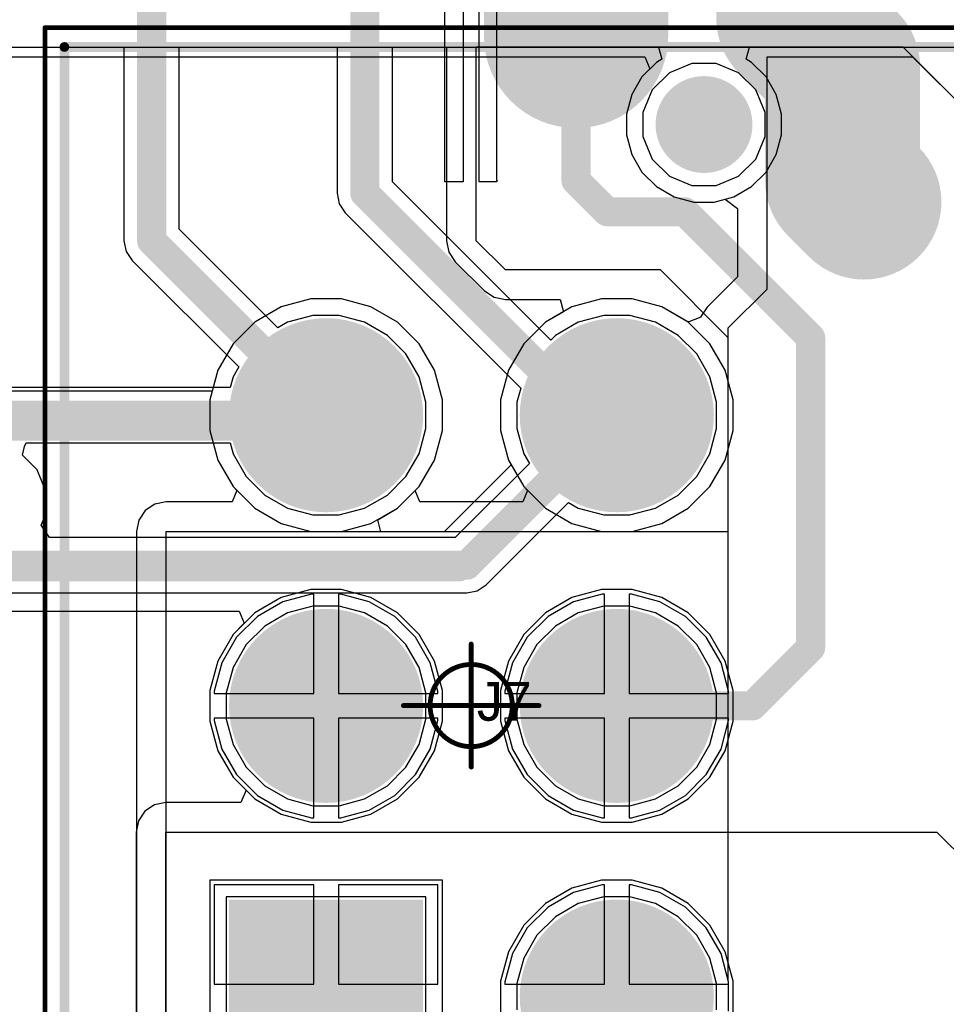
# Model space of a CAD drawing. Header units: millimetres. Extents: x -0.08 to 3.17, y -0.08 to 4.88.
# Tile 265 of 288: x 2.33 to 2.7, y 3.45 to 3.85. Entities that reach past the tile are written whole.
import ezdxf

# ---------------------------------------------------------------- set-up
doc = ezdxf.new("R2010")
doc.units = ezdxf.units.MM
doc.header["$MEASUREMENT"] = 0
for name, color, linetype in [('BottomLayer', 5, 'Continuous'), ('BottomSolder', 6, 'Continuous'), ('Mechanical13', 56, 'Continuous'), ('Mechanical15', 56, 'Continuous'), ('Mechanical2', 216, 'Continuous'), ('MidLayer1', 16, 'Continuous'), ('MidLayer2', 76, 'Continuous'), ('MultiLayer', 9, 'Continuous'), ('PadHoleLayer', 156, 'Continuous'), ('TopLayer', 1, 'Continuous'), ('TopOverlay', 2, 'Continuous'), ('TopSolder', 216, 'Continuous')]:
    doc.layers.add(name, color=color, linetype=linetype)

# ---------------------------------------------------------------- blocks, each defined once
blk = doc.blocks.new('0430450600_F_________1_485')
at = {"layer": 'BottomLayer'}
for points, const_width in [([(-0.246063, 0.0944882, 1), (-0.226378, 0.0944882, 1)], 0.019685), ([(-0.1358267, 0.0590551, 1), (-0.1003937, 0.0590551, 1)], 0.035433), ([(-0.0177165, 0.0590551, 1), (0.0177165, 0.0590551, 1)], 0.035433), ([(0.1003937, 0.0590551, 1), (0.1358267, 0.0590551, 1)], 0.035433), ([(-0.1358267, -0.0590551, 1), (-0.1003937, -0.0590551, 1)], 0.035433), ([(-0.0177165, -0.0590551, 1), (0.0177165, -0.0590551, 1)], 0.035433)]:
    blk.add_lwpolyline(points, format="xyb", close=True, dxfattribs=dict(at, const_width=const_width))
blk.add_solid([(0.0826772, -0.0944881), (0.1535432, -0.0944881), (0.0826772, -0.0236221), (0.1535432, -0.0236221)], dxfattribs=at)
at = {"layer": 'BottomSolder', "const_width": 0.039433}
for points in [[(-0.1378267, 0.0590551, 1), (-0.0983937, 0.0590551, 1)], [(-0.0197165, 0.0590551, 1), (0.0197165, 0.0590551, 1)], [(0.0983937, 0.0590551, 1), (0.1378267, 0.0590551, 1)], [(-0.1378267, -0.0590551, 1), (-0.0983937, -0.0590551, 1)], [(-0.0197165, -0.0590551, 1), (0.0197165, -0.0590551, 1)]]:
    blk.add_lwpolyline(points, format="xyb", close=True, dxfattribs=at)
at = {"layer": 'BottomSolder'}
blk.add_solid([(0.0786772, -0.0984881), (0.1575432, -0.0984881), (0.0786772, -0.0196221), (0.1575432, -0.0196221)], dxfattribs=at)
at = {"layer": 'Mechanical13', "const_width": 0.003937}
for points in [[(-0.2677165, -0.1653543), (-0.2677165, 0.1968504)], [(0.2637795, -0.1653543), (-0.2677165, -0.1653543)]]:
    blk.add_lwpolyline(points, dxfattribs=at)
at = {"layer": 'Mechanical13', "const_width": 0.0019685}
blk.add_lwpolyline([(-0.2687007, -0.1653543, 1), (-0.2667323, -0.1653543, 1)], format="xyb", close=True, dxfattribs=at)
blk.add_lwpolyline([(-0.2687007, -0.1653543, 1), (-0.2667323, -0.1653543, 1)], format="xyb", close=True, dxfattribs=at)
at = {"layer": 'Mechanical15', "const_width": 0.0019685}
for points in [[(-0.2755906, -0.1732283), (-0.2755906, 0.2047244)], [(-0.0001303, -0.0276571), (-0.0001303, 0.0274611)], [(0.0248697, -9.8e-05), (-0.0251303, -9.8e-05)], [(0.2716535, -0.1732283), (-0.2755906, -0.1732283)]]:
    blk.add_lwpolyline(points, dxfattribs=at)
at = {"layer": 'Mechanical15'}
for points, const_width in [([(-0.0006224, 0.0274611, 1), (0.0003618, 0.0274611, 1)], 0.0009842), ([(0.016573, -9.8e-05, 1), (-0.0168336, -9.8e-05, 1)], 0.0019685), ([(-0.0256224, -9.8e-05, 1), (-0.0246382, -9.8e-05, 1)], 0.0009842), ([(-0.0173257, -9.8e-05, 1), (-0.0163415, -9.8e-05, 1)], 0.0009842), ([(0.0160809, -9.8e-05, 1), (0.0170651, -9.8e-05, 1)], 0.0009842), ([(0.0243776, -9.8e-05, 1), (0.0253618, -9.8e-05, 1)], 0.0009842), ([(-0.0006224, -0.0276571, 1), (0.0003618, -0.0276571, 1)], 0.0009842), ([(-0.2760827, -0.1732283, 1), (-0.2750985, -0.1732283, 1)], 0.0009842), ([(-0.2760827, -0.1732283, 1), (-0.2750985, -0.1732283, 1)], 0.0009842)]:
    blk.add_lwpolyline(points, format="xyb", close=True, dxfattribs=dict(at, const_width=const_width))
at = {"layer": 'MidLayer1'}
for points, const_width in [([(-0.246063, 0.0944882, 1), (-0.226378, 0.0944882, 1)], 0.019685), ([(-0.1358267, 0.0590551, 1), (-0.1003937, 0.0590551, 1)], 0.035433), ([(-0.0177165, 0.0590551, 1), (0.0177165, 0.0590551, 1)], 0.035433), ([(0.1003937, 0.0590551, 1), (0.1358267, 0.0590551, 1)], 0.035433), ([(-0.1358267, -0.0590551, 1), (-0.1003937, -0.0590551, 1)], 0.035433), ([(-0.0177165, -0.0590551, 1), (0.0177165, -0.0590551, 1)], 0.035433)]:
    blk.add_lwpolyline(points, format="xyb", close=True, dxfattribs=dict(at, const_width=const_width))
blk.add_solid([(0.0826772, -0.0944881), (0.1535432, -0.0944881), (0.0826772, -0.0236221), (0.1535432, -0.0236221)], dxfattribs=at)
at = {"layer": 'MidLayer2'}
for points, const_width in [([(-0.246063, 0.0944882, 1), (-0.226378, 0.0944882, 1)], 0.019685), ([(-0.1358267, 0.0590551, 1), (-0.1003937, 0.0590551, 1)], 0.035433), ([(-0.0177165, 0.0590551, 1), (0.0177165, 0.0590551, 1)], 0.035433), ([(0.1003937, 0.0590551, 1), (0.1358267, 0.0590551, 1)], 0.035433), ([(-0.1358267, -0.0590551, 1), (-0.1003937, -0.0590551, 1)], 0.035433), ([(-0.0177165, -0.0590551, 1), (0.0177165, -0.0590551, 1)], 0.035433)]:
    blk.add_lwpolyline(points, format="xyb", close=True, dxfattribs=dict(at, const_width=const_width))
blk.add_solid([(0.0826772, -0.0944881), (0.1535432, -0.0944881), (0.0826772, -0.0236221), (0.1535432, -0.0236221)], dxfattribs=at)
at = {"layer": 'MultiLayer'}
for points, const_width in [([(-0.246063, 0.0944882, 1), (-0.226378, 0.0944882, 1)], 0.019685), ([(-0.1358267, 0.0590551, 1), (-0.1003937, 0.0590551, 1)], 0.035433), ([(-0.0177165, 0.0590551, 1), (0.0177165, 0.0590551, 1)], 0.035433), ([(0.1003937, 0.0590551, 1), (0.1358267, 0.0590551, 1)], 0.035433), ([(-0.1358267, -0.0590551, 1), (-0.1003937, -0.0590551, 1)], 0.035433), ([(-0.0177165, -0.0590551, 1), (0.0177165, -0.0590551, 1)], 0.035433)]:
    blk.add_lwpolyline(points, format="xyb", close=True, dxfattribs=dict(at, const_width=const_width))
blk.add_solid([(0.0826772, -0.0944881), (0.1535432, -0.0944881), (0.0826772, -0.0236221), (0.1535432, -0.0236221)], dxfattribs=at)
at = {"layer": 'PadHoleLayer'}
for points, const_width in [([(-0.246063, 0.0944882, 1), (-0.226378, 0.0944882, 1)], 0.019685), ([(-0.1299212, 0.0590551, 1), (-0.1062992, 0.0590551, 1)], 0.023622), ([(-0.011811, 0.0590551, 1), (0.011811, 0.0590551, 1)], 0.023622), ([(0.1062992, 0.0590551, 1), (0.1299212, 0.0590551, 1)], 0.023622), ([(-0.1299212, -0.0590551, 1), (-0.1062992, -0.0590551, 1)], 0.023622), ([(-0.011811, -0.0590551, 1), (0.011811, -0.0590551, 1)], 0.023622), ([(0.1062992, -0.0590551, 1), (0.1299212, -0.0590551, 1)], 0.023622)]:
    blk.add_lwpolyline(points, format="xyb", close=True, dxfattribs=dict(at, const_width=const_width))
at = {"layer": 'TopLayer'}
for points, const_width in [([(-0.246063, 0.0944882, 1), (-0.226378, 0.0944882, 1)], 0.019685), ([(-0.1358267, 0.0590551, 1), (-0.1003937, 0.0590551, 1)], 0.035433), ([(-0.0177165, 0.0590551, 1), (0.0177165, 0.0590551, 1)], 0.035433), ([(0.1003937, 0.0590551, 1), (0.1358267, 0.0590551, 1)], 0.035433), ([(-0.1358267, -0.0590551, 1), (-0.1003937, -0.0590551, 1)], 0.035433), ([(-0.0177165, -0.0590551, 1), (0.0177165, -0.0590551, 1)], 0.035433)]:
    blk.add_lwpolyline(points, format="xyb", close=True, dxfattribs=dict(at, const_width=const_width))
blk.add_solid([(0.0826772, -0.0944881), (0.1535432, -0.0944881), (0.0826772, -0.0236221), (0.1535432, -0.0236221)], dxfattribs=at)
at = {"layer": 'TopSolder', "const_width": 0.039433}
for points in [[(-0.1378267, 0.0590551, 1), (-0.0983937, 0.0590551, 1)], [(-0.0197165, 0.0590551, 1), (0.0197165, 0.0590551, 1)], [(0.0983937, 0.0590551, 1), (0.1378267, 0.0590551, 1)], [(-0.1378267, -0.0590551, 1), (-0.0983937, -0.0590551, 1)], [(-0.0197165, -0.0590551, 1), (0.0197165, -0.0590551, 1)]]:
    blk.add_lwpolyline(points, format="xyb", close=True, dxfattribs=at)
at = {"layer": 'TopSolder'}
blk.add_solid([(0.0786772, -0.0984881), (0.1575432, -0.0984881), (0.0786772, -0.0196221), (0.1575432, -0.0196221)], dxfattribs=at)

msp = doc.modelspace()

# ---------------------------------------------------------------- linework, layer by layer
at = {"layer": 'BottomLayer'}
for p, q in [((0.0806627, 3.8385797), (2.5878548, 3.8385797)), ((2.5878548, 3.8385797), (2.5891945, 3.8335797)), ((2.6234039, 3.8335797), (2.6247436, 3.8385797)), ((2.6247436, 3.8385797), (2.9992096, 3.8385797)), ((2.5891945, 3.8335797), (2.5869602, 3.8322897)), ((2.6256382, 3.8322897), (2.6234039, 3.8335797)), ((2.5869602, 3.8322897), (2.5810961, 3.8264256)), ((2.6315023, 3.8264256), (2.6256382, 3.8322897)), ((2.5810961, 3.8264256), (2.5769496, 3.8192436)), ((2.6356488, 3.8192436), (2.6315023, 3.8264256)), ((2.5769496, 3.8192436), (2.5748032, 3.8112331)), ((2.6377952, 3.8112331), (2.6356488, 3.8192436)), ((2.5748032, 3.8112331), (2.5748032, 3.8029401)), ((2.6377952, 3.8029401), (2.6377952, 3.8112331)), ((2.5748032, 3.8029401), (2.5769496, 3.7949296)), ((2.6356488, 3.7949296), (2.6377952, 3.8029401)), ((2.5769496, 3.7949296), (2.5810961, 3.7877476)), ((2.6315023, 3.7877476), (2.6356488, 3.7949296)), ((2.5810961, 3.7877476), (2.5869602, 3.7818835)), ((2.6256382, 3.7818835), (2.6315023, 3.7877476)), ((2.5869602, 3.7818835), (2.5941422, 3.777737)), ((2.6184562, 3.777737), (2.6256382, 3.7818835)), ((2.5941422, 3.777737), (2.6021527, 3.7755906)), ((2.6104457, 3.7755906), (2.6184562, 3.777737)), ((2.6021527, 3.7755906), (2.6104457, 3.7755906)), ((2.4345204, 3.7330007), (2.4237474, 3.7267809)), ((2.4465361, 3.7362203), (2.4345204, 3.7330007)), ((2.4589757, 3.7362203), (2.4465361, 3.7362203)), ((2.4709914, 3.7330007), (2.4589757, 3.7362203)), ((2.4817644, 3.7267809), (2.4709914, 3.7330007)), ((2.5526306, 3.7330007), (2.5418576, 3.7267809)), ((2.5646463, 3.7362203), (2.5526306, 3.7330007)), ((2.5770859, 3.7362203), (2.5646463, 3.7362203)), ((2.5891016, 3.7330007), (2.5770859, 3.7362203)), ((2.5998746, 3.7267809), (2.5891016, 3.7330007)), ((2.4237474, 3.7267809), (2.4149513, 3.7179848)), ((2.4905605, 3.7179848), (2.4817644, 3.7267809)), ((2.5418576, 3.7267809), (2.5330615, 3.7179848)), ((2.6086707, 3.7179848), (2.5998746, 3.7267809)), ((2.4149513, 3.7179848), (2.4087315, 3.7072118)), ((2.4967803, 3.7072118), (2.4905605, 3.7179848)), ((2.5330615, 3.7179848), (2.5268417, 3.7072118)), ((2.6148905, 3.7072118), (2.6086707, 3.7179848)), ((2.4087315, 3.7072118), (2.4055119, 3.6951961)), ((2.4999999, 3.6951961), (2.4967803, 3.7072118)), ((2.5268417, 3.7072118), (2.5236221, 3.6951961)), ((2.6181101, 3.6951961), (2.6148905, 3.7072118)), ((2.4055119, 3.6951961), (2.4055119, 3.6827565)), ((2.4999999, 3.6827565), (2.4999999, 3.6951961)), ((2.5236221, 3.6951961), (2.5236221, 3.6827565)), ((2.6181101, 3.6827565), (2.6181101, 3.6951961)), ((2.4055119, 3.6827565), (2.4087315, 3.6707408)), ((2.4967803, 3.6707408), (2.4999999, 3.6827565)), ((2.5236221, 3.6827565), (2.5268417, 3.6707408)), ((2.6148905, 3.6707408), (2.6181101, 3.6827565)), ((2.4087315, 3.6707408), (2.4149513, 3.6599678)), ((2.4905605, 3.6599678), (2.4967803, 3.6707408)), ((2.5268417, 3.6707408), (2.5330615, 3.6599678)), ((2.6086707, 3.6599678), (2.6148905, 3.6707408)), ((2.4149513, 3.6599678), (2.4237474, 3.6511717)), ((2.4817644, 3.6511717), (2.4905605, 3.6599678)), ((2.5330615, 3.6599678), (2.5418576, 3.6511717)), ((2.5998746, 3.6511717), (2.6086707, 3.6599678)), ((2.4237474, 3.6511717), (2.4345204, 3.6449519)), ((2.4709914, 3.6449519), (2.4817644, 3.6511717)), ((2.5418576, 3.6511717), (2.5526306, 3.6449519)), ((2.5891016, 3.6449519), (2.5998746, 3.6511717)), ((2.4345204, 3.6449519), (2.4465361, 3.6417323)), ((2.4589757, 3.6417323), (2.4709914, 3.6449519)), ((2.5526306, 3.6449519), (2.5646463, 3.6417323)), ((2.5770859, 3.6417323), (2.5891016, 3.6449519)), ((2.4465361, 3.6417323), (2.4589757, 3.6417323)), ((2.5646463, 3.6417323), (2.5770859, 3.6417323)), ((2.4465361, 3.6181101), (2.4345204, 3.6148905)), ((2.4589757, 3.6181101), (2.4465361, 3.6181101)), ((2.4709914, 3.6148905), (2.4589757, 3.6181101)), ((2.5646463, 3.6181101), (2.5526306, 3.6148905)), ((2.5770859, 3.6181101), (2.5646463, 3.6181101)), ((2.5891016, 3.6148905), (2.5770859, 3.6181101)), ((2.4345204, 3.6148905), (2.4237474, 3.6086707)), ((2.4817644, 3.6086707), (2.4709914, 3.6148905)), ((2.5526306, 3.6148905), (2.5418576, 3.6086707)), ((2.5998746, 3.6086707), (2.5891016, 3.6148905)), ((2.4237474, 3.6086707), (2.4149513, 3.5998746)), ((2.4905605, 3.5998746), (2.4817644, 3.6086707)), ((2.5418576, 3.6086707), (2.5330615, 3.5998746)), ((2.6086707, 3.5998746), (2.5998746, 3.6086707)), ((2.4149513, 3.5998746), (2.4087315, 3.5891016)), ((2.4967803, 3.5891016), (2.4905605, 3.5998746)), ((2.5330615, 3.5998746), (2.5268417, 3.5891016)), ((2.6148905, 3.5891016), (2.6086707, 3.5998746)), ((2.4087315, 3.5891016), (2.4055119, 3.5770859)), ((2.4999999, 3.5770859), (2.4967803, 3.5891016)), ((2.5268417, 3.5891016), (2.5236221, 3.5770859)), ((2.6181101, 3.5770859), (2.6148905, 3.5891016)), ((2.4055119, 3.5770859), (2.4055119, 3.5646463)), ((2.4999999, 3.5646463), (2.4999999, 3.5770859)), ((2.5236221, 3.5770859), (2.5236221, 3.5646463)), ((2.6181101, 3.5646463), (2.6181101, 3.5770859)), ((2.4055119, 3.5646463), (2.4087315, 3.5526306)), ((2.4967803, 3.5526306), (2.4999999, 3.5646463)), ((2.5236221, 3.5646463), (2.5268417, 3.5526306)), ((2.6148905, 3.5526306), (2.6181101, 3.5646463)), ((2.4087315, 3.5526306), (2.4149513, 3.5418576)), ((2.4905605, 3.5418576), (2.4967803, 3.5526306)), ((2.5268417, 3.5526306), (2.5330615, 3.5418576)), ((2.6086707, 3.5418576), (2.6148905, 3.5526306)), ((2.4149513, 3.5418576), (2.4237474, 3.5330615)), ((2.4817644, 3.5330615), (2.4905605, 3.5418576)), ((2.5330615, 3.5418576), (2.5418576, 3.5330615)), ((2.5998746, 3.5330615), (2.6086707, 3.5418576)), ((2.4237474, 3.5330615), (2.4345204, 3.5268417)), ((2.4709914, 3.5268417), (2.4817644, 3.5330615)), ((2.5418576, 3.5330615), (2.5526306, 3.5268417)), ((2.5891016, 3.5268417), (2.5998746, 3.5330615)), ((2.4345204, 3.5268417), (2.4465361, 3.5236221)), ((2.4589757, 3.5236221), (2.4709914, 3.5268417)), ((2.5526306, 3.5268417), (2.5646463, 3.5236221)), ((2.5770859, 3.5236221), (2.5891016, 3.5268417)), ((2.4465361, 3.5236221), (2.4589757, 3.5236221)), ((2.5646463, 3.5236221), (2.5770859, 3.5236221)), ((2.4999999, 3.4999999), (2.4055119, 3.4999999)), ((2.4055119, 3.4999999), (2.4055119, 3.4055119)), ((2.4999999, 3.4055119), (2.4999999, 3.4999999)), ((2.5526306, 3.4967803), (2.5418576, 3.4905605)), ((2.5646463, 3.4999999), (2.5526306, 3.4967803)), ((2.5770859, 3.4999999), (2.5646463, 3.4999999)), ((2.5891016, 3.4967803), (2.5770859, 3.4999999)), ((2.5998746, 3.4905605), (2.5891016, 3.4967803)), ((2.5418576, 3.4905605), (2.5330615, 3.4817644)), ((2.6086707, 3.4817644), (2.5998746, 3.4905605)), ((2.5330615, 3.4817644), (2.5268417, 3.4709914)), ((2.6148905, 3.4709914), (2.6086707, 3.4817644)), ((2.5268417, 3.4709914), (2.5236221, 3.4589757)), ((2.6181101, 3.4589757), (2.6148905, 3.4709914)), ((2.5236221, 3.4589757), (2.5236221, 3.4465361)), ((2.6181101, 3.4465361), (2.6181101, 3.4589757))]:
    msp.add_line(p, q, dxfattribs=at)
at = {"layer": 'MidLayer1'}
for p, q in [((0.0806627, 3.8385797), (2.5017371, 3.8385797)), ((2.5017371, 3.8385797), (2.5017371, 3.7598429)), ((2.5137795, 3.7598424), (2.5137795, 3.8385826)), ((2.5137795, 3.8385826), (2.6870077, 3.8385826)), ((2.6870077, 3.8385826), (2.9940945, 3.5314959)), ((2.6013656, 3.8318897), (2.5922494, 3.8281136)), ((2.6112328, 3.8318897), (2.6013656, 3.8318897)), ((2.620349, 3.8281136), (2.6112328, 3.8318897)), ((2.5922494, 3.8281136), (2.5852722, 3.8211364)), ((2.6273262, 3.8211364), (2.620349, 3.8281136)), ((2.5852722, 3.8211364), (2.5814961, 3.8120202)), ((2.6311023, 3.8120202), (2.6273262, 3.8211364)), ((2.5814961, 3.8120202), (2.5814961, 3.802153)), ((2.6311023, 3.802153), (2.6311023, 3.8120202)), ((2.5814961, 3.802153), (2.5852722, 3.7930368)), ((2.6273262, 3.7930368), (2.6311023, 3.802153)), ((2.5852722, 3.7930368), (2.5922494, 3.7860596)), ((2.620349, 3.7860596), (2.6273262, 3.7930368)), ((2.5922494, 3.7860596), (2.6013656, 3.7822835)), ((2.6112328, 3.7822835), (2.620349, 3.7860596)), ((2.6013656, 3.7822835), (2.6112328, 3.7822835)), ((2.5017371, 3.7598429), (2.501737, 3.7598424)), ((2.501737, 3.7598424), (2.5026538, 3.755234)), ((2.5255905, 3.7480314), (2.5137795, 3.7598424)), ((2.5026538, 3.755234), (2.5052642, 3.7513271)), ((2.5052642, 3.7513271), (2.5052645, 3.7513269)), ((2.5052645, 3.7513269), (2.5170752, 3.7395161)), ((2.5885826, 3.7480314), (2.5255905, 3.7480314)), ((2.6161417, 3.7204723), (2.5885826, 3.7480314)), ((2.5170752, 3.7395161), (2.5209821, 3.7369057)), ((2.5209821, 3.7369057), (2.5255905, 3.7359889)), ((2.4345204, 3.7330007), (2.4237474, 3.7267809)), ((2.4465361, 3.7362203), (2.4345204, 3.7330007)), ((2.4589757, 3.7362203), (2.4465361, 3.7362203)), ((2.4709914, 3.7330007), (2.4589757, 3.7362203)), ((2.4817644, 3.7267809), (2.4709914, 3.7330007)), ((2.5255905, 3.7359889), (2.525591, 3.735989)), ((2.525591, 3.735989), (2.5478064, 3.735989)), ((2.5478064, 3.735989), (2.5491462, 3.730989)), ((2.5491462, 3.730989), (2.5418576, 3.7267809)), ((2.4237474, 3.7267809), (2.4149513, 3.7179848)), ((2.4905605, 3.7179848), (2.4817644, 3.7267809)), ((2.5418576, 3.7267809), (2.5330615, 3.7179848)), ((2.4149513, 3.7179848), (2.4087315, 3.7072118)), ((2.4967803, 3.7072118), (2.4905605, 3.7179848)), ((2.5330615, 3.7179848), (2.5268417, 3.7072118)), ((2.6161417, 3.6417323), (2.6161417, 3.7204723)), ((2.4087315, 3.7072118), (2.4055119, 3.6951961)), ((2.4999999, 3.6951961), (2.4967803, 3.7072118)), ((2.5268417, 3.7072118), (2.5236221, 3.6951961)), ((2.4055119, 3.6951961), (2.4055119, 3.6827565)), ((2.4999999, 3.6827565), (2.4999999, 3.6951961)), ((2.5236221, 3.6951961), (2.5236221, 3.6827565)), ((2.4055119, 3.6827565), (2.4087315, 3.6707408)), ((2.4967803, 3.6707408), (2.4999999, 3.6827565)), ((2.5236221, 3.6827565), (2.5268417, 3.6707408)), ((2.4087315, 3.6707408), (2.4149513, 3.6599678)), ((2.4905605, 3.6599678), (2.4967803, 3.6707408)), ((2.5268417, 3.6707408), (2.5330615, 3.6599678)), ((2.416525, 3.6583941), (2.4146115, 3.6537747)), ((2.4149513, 3.6599678), (2.416525, 3.6583941)), ((2.4889868, 3.6583941), (2.4905605, 3.6599678)), ((2.4909003, 3.6537747), (2.4889868, 3.6583941)), ((2.5346352, 3.6583941), (2.5327217, 3.6537747)), ((2.5330615, 3.6599678), (2.5346352, 3.6583941)), ((2.3831868, 3.652858), (2.3792799, 3.6502476)), ((2.3877952, 3.6537747), (2.3831868, 3.652858)), ((2.4146115, 3.6537747), (2.3877952, 3.6537747)), ((2.5327217, 3.6537747), (2.4909003, 3.6537747)), ((2.3792799, 3.6502476), (2.3766695, 3.6463407)), ((2.3766695, 3.6463407), (2.3757528, 3.6417323)), ((2.3757528, 3.6417323), (2.3757528, 3.4183738)), ((2.3877952, 3.4133857), (2.3877952, 3.6417323)), ((2.3877952, 3.6417323), (2.6161417, 3.6417323)), ((2.4352194, 3.6132029), (2.4248594, 3.6072215)), ((2.4467745, 3.6162991), (2.4352194, 3.6132029)), ((2.4477561, 3.6162991), (2.4467745, 3.6162991)), ((2.4477561, 3.5758659), (2.4477561, 3.6162991)), ((2.4587373, 3.6162991), (2.4577561, 3.6162991)), ((2.4577561, 3.6162991), (2.4577561, 3.5758659)), ((2.4702924, 3.6132029), (2.4587373, 3.6162991)), ((2.4806524, 3.6072215), (2.4702924, 3.6132029)), ((2.5533296, 3.6132029), (2.5429696, 3.6072215)), ((2.5648847, 3.6162991), (2.5533296, 3.6132029)), ((2.5658663, 3.6162991), (2.5648847, 3.6162991)), ((2.5658663, 3.5758659), (2.5658663, 3.6162991)), ((2.5768475, 3.6162991), (2.5758663, 3.6162991)), ((2.5758663, 3.6162991), (2.5758663, 3.5758659)), ((2.5884026, 3.6132029), (2.5768475, 3.6162991)), ((2.5987626, 3.6072215), (2.5884026, 3.6132029)), ((2.4248594, 3.6072215), (2.4164005, 3.5987626)), ((2.4891113, 3.5987626), (2.4806524, 3.6072215)), ((2.5429696, 3.6072215), (2.5345107, 3.5987626)), ((2.6072215, 3.5987626), (2.5987626, 3.6072215)), ((2.4164005, 3.5987626), (2.4104191, 3.5884026)), ((2.4950927, 3.5884026), (2.4891113, 3.5987626)), ((2.5345107, 3.5987626), (2.5285293, 3.5884026)), ((2.6132029, 3.5884026), (2.6072215, 3.5987626)), ((2.4104191, 3.5884026), (2.4073229, 3.5768475)), ((2.4981889, 3.5768475), (2.4950927, 3.5884026)), ((2.5285293, 3.5884026), (2.5254331, 3.5768475)), ((2.6162991, 3.5768475), (2.6132029, 3.5884026)), ((2.4073229, 3.5768475), (2.4073229, 3.5758659)), ((2.4981889, 3.5758659), (2.4981889, 3.5768475)), ((2.5254331, 3.5768475), (2.5254331, 3.5758659)), ((2.6162991, 3.5758659), (2.6162991, 3.5768475)), ((2.4073229, 3.5758659), (2.4477561, 3.5758659)), ((2.4577561, 3.5758659), (2.4981889, 3.5758659)), ((2.5254331, 3.5758659), (2.5658663, 3.5758659)), ((2.5758663, 3.5758659), (2.6162991, 3.5758659)), ((2.4477561, 3.5658659), (2.4073229, 3.5658659)), ((2.4073229, 3.5658659), (2.4073229, 3.5648847)), ((2.4073229, 3.5648847), (2.4104191, 3.5533296)), ((2.4477561, 3.5254331), (2.4477561, 3.5658659)), ((2.4981889, 3.5658659), (2.4577561, 3.5658659)), ((2.4577561, 3.5658659), (2.4577561, 3.5254331)), ((2.4950927, 3.5533296), (2.4981889, 3.5648847)), ((2.4981889, 3.5648847), (2.4981889, 3.5658659)), ((2.5658663, 3.5658659), (2.5254331, 3.5658659)), ((2.5254331, 3.5658659), (2.5254331, 3.5648847)), ((2.5254331, 3.5648847), (2.5285293, 3.5533296)), ((2.5658663, 3.5254331), (2.5658663, 3.5658659)), ((2.6162991, 3.5658659), (2.5758663, 3.5658659)), ((2.5758663, 3.5658659), (2.5758663, 3.5254331)), ((2.6132029, 3.5533296), (2.6162991, 3.5648847)), ((2.6162991, 3.5648847), (2.6162991, 3.5658659)), ((2.4104191, 3.5533296), (2.4164005, 3.5429696)), ((2.4891113, 3.5429696), (2.4950927, 3.5533296)), ((2.5285293, 3.5533296), (2.5345107, 3.5429696)), ((2.6072215, 3.5429696), (2.6132029, 3.5533296)), ((2.4164005, 3.5429696), (2.4248594, 3.5345107)), ((2.4806524, 3.5345107), (2.4891113, 3.5429696)), ((2.5345107, 3.5429696), (2.5429696, 3.5345107)), ((2.5987626, 3.5345107), (2.6072215, 3.5429696)), ((2.4248594, 3.5345107), (2.4352194, 3.5285293)), ((2.4702924, 3.5285293), (2.4806524, 3.5345107)), ((2.5429696, 3.5345107), (2.5533296, 3.5285293)), ((2.5884026, 3.5285293), (2.5987626, 3.5345107)), ((2.4352194, 3.5285293), (2.4467745, 3.5254331)), ((2.4467745, 3.5254331), (2.4477561, 3.5254331)), ((2.4577561, 3.5254331), (2.4587373, 3.5254331)), ((2.4587373, 3.5254331), (2.4702924, 3.5285293)), ((2.5533296, 3.5285293), (2.5648847, 3.5254331)), ((2.5648847, 3.5254331), (2.5658663, 3.5254331)), ((2.5758663, 3.5254331), (2.5768475, 3.5254331)), ((2.5768475, 3.5254331), (2.5884026, 3.5285293)), ((2.493307, 3.493307), (2.4122048, 3.493307)), ((2.4122048, 3.493307), (2.4122048, 3.4122048)), ((2.493307, 3.4122048), (2.493307, 3.493307)), ((2.5655274, 3.493307), (2.555214, 3.4905435)), ((2.5762048, 3.493307), (2.5655274, 3.493307)), ((2.5865182, 3.4905435), (2.5762048, 3.493307)), ((2.555214, 3.4905435), (2.5459671, 3.4852048)), ((2.5957651, 3.4852048), (2.5865182, 3.4905435)), ((2.5459671, 3.4852048), (2.5384172, 3.4776549)), ((2.603315, 3.4776549), (2.5957651, 3.4852048)), ((2.5384172, 3.4776549), (2.5330785, 3.468408)), ((2.6086537, 3.468408), (2.603315, 3.4776549)), ((2.5330785, 3.468408), (2.530315, 3.4580946)), ((2.6114172, 3.4580946), (2.6086537, 3.468408)), ((2.530315, 3.4580946), (2.530315, 3.4474172)), ((2.6114172, 3.4474172), (2.6114172, 3.4580946))]:
    msp.add_line(p, q, dxfattribs=at)
for points, const_width in [([(2.5543649, 3.843123), (2.5543649, 3.8890106)], 0.0748031), ([(2.554295, 3.8430531), (2.5543649, 3.843123)], 0.0748031), ([(2.554295, 3.7842876), (2.554295, 3.8430531)], 0.011811), ([(2.554295, 3.7842876), (2.5669291, 3.7716535)], 0.011811), ([(2.5669291, 3.7716535), (2.5984252, 3.7716535)], 0.011811), ([(2.5984252, 3.7716535), (2.6496063, 3.7204724)], 0.011811), ([(2.6496063, 3.5944882), (2.6496063, 3.7204724)], 0.011811), ([(2.6259842, 3.5708661), (2.6496063, 3.5944882)], 0.011811), ([(2.5708661, 3.5708661), (2.6259842, 3.5708661)], 0.011811)]:
    msp.add_lwpolyline(points, dxfattribs=dict(at, const_width=const_width))
for points, const_width in [([(2.5355942, 3.8430531, 1), (2.5729958, 3.8430531, 1)], 0.0374015), ([(2.5356641, 3.843123, 1), (2.5730657, 3.843123, 1)], 0.0374015), ([(2.5356641, 3.843123, 1), (2.5730657, 3.843123, 1)], 0.0374015), ([(2.5513423, 3.8430531, 1), (2.5572477, 3.8430531, 1)], 0.0059055), ([(2.5513423, 3.7842876, 1), (2.5572477, 3.7842876, 1)], 0.0059055), ([(2.5513423, 3.7842876, 1), (2.5572477, 3.7842876, 1)], 0.0059055), ([(2.5639764, 3.7716535, 1), (2.5698818, 3.7716535, 1)], 0.0059055), ([(2.5639764, 3.7716535, 1), (2.5698818, 3.7716535, 1)], 0.0059055), ([(2.5954725, 3.7716535, 1), (2.6013779, 3.7716535, 1)], 0.0059055), ([(2.5954725, 3.7716535, 1), (2.6013779, 3.7716535, 1)], 0.0059055), ([(2.6466536, 3.7204724, 1), (2.652559, 3.7204724, 1)], 0.0059055), ([(2.6466536, 3.7204724, 1), (2.652559, 3.7204724, 1)], 0.0059055), ([(2.6466536, 3.5944882, 1), (2.652559, 3.5944882, 1)], 0.0059055), ([(2.6466536, 3.5944882, 1), (2.652559, 3.5944882, 1)], 0.0059055), ([(2.5679134, 3.5708661, 1), (2.5738188, 3.5708661, 1)], 0.0059055), ([(2.6230315, 3.5708661, 1), (2.6289369, 3.5708661, 1)], 0.0059055), ([(2.6230315, 3.5708661, 1), (2.6289369, 3.5708661, 1)], 0.0059055)]:
    msp.add_lwpolyline(points, format="xyb", close=True, dxfattribs=dict(at, const_width=const_width))
at = {"layer": 'MidLayer2'}
for p, q in [((0.0806627, 3.8385797), (2.3706502, 3.8385797)), ((2.3706502, 3.8385797), (2.3706502, 3.7598424)), ((2.3931294, 3.764498), (2.3931294, 3.8385797)), ((2.3931294, 3.8385797), (2.4572643, 3.8385797)), ((2.4572643, 3.8385797), (2.4572643, 3.7791457)), ((2.4797435, 3.7838013), (2.4797435, 3.8385797)), ((2.4797435, 3.8385797), (2.9992096, 3.8385797)), ((2.6013656, 3.8318897), (2.5922494, 3.8281136)), ((2.6112328, 3.8318897), (2.6013656, 3.8318897)), ((2.620349, 3.8281136), (2.6112328, 3.8318897)), ((2.5922494, 3.8281136), (2.5852722, 3.8211364)), ((2.6273262, 3.8211364), (2.620349, 3.8281136)), ((2.5852722, 3.8211364), (2.5814961, 3.8120202)), ((2.6311023, 3.8120202), (2.6273262, 3.8211364)), ((2.5814961, 3.8120202), (2.5814961, 3.802153)), ((2.6311023, 3.802153), (2.6311023, 3.8120202)), ((2.5814961, 3.802153), (2.5852722, 3.7930368)), ((2.6273262, 3.7930368), (2.6311023, 3.802153)), ((2.5852722, 3.7930368), (2.5922494, 3.7860596)), ((2.620349, 3.7860596), (2.6273262, 3.7930368)), ((2.5922494, 3.7860596), (2.6013656, 3.7822835)), ((2.6112328, 3.7822835), (2.620349, 3.7860596)), ((2.5440433, 3.7195015), (2.4797435, 3.7838013)), ((2.6013656, 3.7822835), (2.6112328, 3.7822835)), ((2.4572643, 3.7791457), (2.4581199, 3.7748445)), ((2.4581199, 3.7748445), (2.4605563, 3.7711981)), ((2.4605563, 3.7711981), (2.5318206, 3.6999338)), ((2.4331476, 3.7244798), (2.3931294, 3.764498)), ((2.3706502, 3.7598424), (2.3715058, 3.7555412)), ((2.3715058, 3.7555412), (2.3739422, 3.7518948)), ((2.3739422, 3.7518948), (2.4172524, 3.7085846)), ((2.4474172, 3.7295274), (2.4371038, 3.7267639)), ((2.4580946, 3.7295274), (2.4474172, 3.7295274)), ((2.468408, 3.7267639), (2.4580946, 3.7295274)), ((2.5655274, 3.7295274), (2.555214, 3.7267639)), ((2.5762048, 3.7295274), (2.5655274, 3.7295274)), ((2.5865182, 3.7267639), (2.5762048, 3.7295274)), ((2.4371038, 3.7267639), (2.4331476, 3.7244798)), ((2.4776549, 3.7214252), (2.468408, 3.7267639)), ((2.555214, 3.7267639), (2.5459671, 3.7214252)), ((2.5957651, 3.7214252), (2.5865182, 3.7267639)), ((2.4852048, 3.7138753), (2.4776549, 3.7214252)), ((2.5459671, 3.7214252), (2.5440433, 3.7195015)), ((2.603315, 3.7138753), (2.5957651, 3.7214252)), ((2.4905435, 3.7046284), (2.4852048, 3.7138753)), ((2.6086537, 3.7046284), (2.603315, 3.7138753)), ((2.4149683, 3.7046284), (2.413786, 3.7002159)), ((2.4172524, 3.7085846), (2.4149683, 3.7046284)), ((2.493307, 3.694315), (2.4905435, 3.7046284)), ((2.6114172, 3.694315), (2.6086537, 3.7046284)), ((2.413786, 3.7002159), (2.0234413, 3.7002159)), ((2.5318206, 3.6999338), (2.530315, 3.694315)), ((2.493307, 3.6836376), (2.493307, 3.694315)), ((2.530315, 3.694315), (2.530315, 3.6836376)), ((2.6114172, 3.6836376), (2.6114172, 3.694315)), ((2.4905435, 3.6733242), (2.493307, 3.6836376)), ((2.530315, 3.6836376), (2.5330785, 3.6733242)), ((2.6086537, 3.6733242), (2.6114172, 3.6836376)), ((2.3301936, 3.6762773), (2.3309768, 3.6777367)), ((2.3309768, 3.6777367), (2.413786, 3.6777367)), ((2.413786, 3.6777367), (2.4149683, 3.6733242)), ((2.3294439, 3.6727367), (2.3301936, 3.6762773)), ((2.3353403, 3.6668403), (2.3294439, 3.6727367)), ((2.4149683, 3.6733242), (2.420307, 3.6640773)), ((2.4852048, 3.6640773), (2.4905435, 3.6733242)), ((2.5330785, 3.6733242), (2.5353626, 3.669368)), ((2.603315, 3.6640773), (2.6086537, 3.6733242)), ((2.5353626, 3.669368), (2.5052217, 3.6392271)), ((2.3389365, 3.6581582), (2.3353403, 3.6668403)), ((2.420307, 3.6640773), (2.4278569, 3.6565274)), ((2.4776549, 3.6565274), (2.4852048, 3.6640773)), ((2.5957651, 3.6565274), (2.603315, 3.6640773)), ((2.3389365, 3.6487608), (2.3389365, 3.6581582)), ((2.4278569, 3.6565274), (2.4371038, 3.6511887)), ((2.468408, 3.6511887), (2.4776549, 3.6565274)), ((2.5178249, 3.6200399), (2.5512578, 3.6534728)), ((2.5512578, 3.6534728), (2.555214, 3.6511887)), ((2.5865182, 3.6511887), (2.5957651, 3.6565274)), ((2.3370586, 3.6442272), (2.3389365, 3.6487608)), ((2.4371038, 3.6511887), (2.4474172, 3.6484252)), ((2.4580946, 3.6484252), (2.468408, 3.6511887)), ((2.555214, 3.6511887), (2.5655274, 3.6484252)), ((2.5762048, 3.6484252), (2.5865182, 3.6511887)), ((2.4474172, 3.6484252), (2.4580946, 3.6484252)), ((2.5655274, 3.6484252), (2.5762048, 3.6484252)), ((2.3403996, 3.6392271), (2.3370586, 3.6442272)), ((2.5052217, 3.6392271), (2.3403996, 3.6392271)), ((2.0409303, 3.6167479), (2.5098773, 3.6167479)), ((2.5098773, 3.6167479), (2.5141785, 3.6176035)), ((2.5141785, 3.6176035), (2.5178249, 3.6200399)), ((2.4371038, 3.6086537), (2.4278569, 3.603315)), ((2.4474172, 3.6114172), (2.4371038, 3.6086537)), ((2.4580946, 3.6114172), (2.4474172, 3.6114172)), ((2.468408, 3.6086537), (2.4580946, 3.6114172)), ((2.4776549, 3.603315), (2.468408, 3.6086537)), ((2.555214, 3.6086537), (2.5459671, 3.603315)), ((2.5655274, 3.6114172), (2.555214, 3.6086537)), ((2.5762048, 3.6114172), (2.5655274, 3.6114172)), ((2.5865182, 3.6086537), (2.5762048, 3.6114172)), ((2.5957651, 3.603315), (2.5865182, 3.6086537)), ((2.4278569, 3.603315), (2.420307, 3.5957651)), ((2.4852048, 3.5957651), (2.4776549, 3.603315)), ((2.5459671, 3.603315), (2.5384172, 3.5957651)), ((2.603315, 3.5957651), (2.5957651, 3.603315)), ((2.420307, 3.5957651), (2.4149683, 3.5865182)), ((2.4905435, 3.5865182), (2.4852048, 3.5957651)), ((2.5384172, 3.5957651), (2.5330785, 3.5865182)), ((2.6086537, 3.5865182), (2.603315, 3.5957651)), ((2.4149683, 3.5865182), (2.4122048, 3.5762048)), ((2.493307, 3.5762048), (2.4905435, 3.5865182)), ((2.5330785, 3.5865182), (2.530315, 3.5762048)), ((2.6114172, 3.5762048), (2.6086537, 3.5865182)), ((2.4122048, 3.5762048), (2.4122048, 3.5655274)), ((2.493307, 3.5655274), (2.493307, 3.5762048)), ((2.530315, 3.5762048), (2.530315, 3.5655274)), ((2.6114172, 3.5655274), (2.6114172, 3.5762048)), ((2.4122048, 3.5655274), (2.4149683, 3.555214)), ((2.4905435, 3.555214), (2.493307, 3.5655274)), ((2.530315, 3.5655274), (2.5330785, 3.555214)), ((2.6086537, 3.555214), (2.6114172, 3.5655274)), ((2.4149683, 3.555214), (2.420307, 3.5459671)), ((2.4852048, 3.5459671), (2.4905435, 3.555214)), ((2.5330785, 3.555214), (2.5384172, 3.5459671)), ((2.603315, 3.5459671), (2.6086537, 3.555214)), ((2.420307, 3.5459671), (2.4278569, 3.5384172)), ((2.4776549, 3.5384172), (2.4852048, 3.5459671)), ((2.5384172, 3.5459671), (2.5459671, 3.5384172)), ((2.5957651, 3.5384172), (2.603315, 3.5459671)), ((2.4278569, 3.5384172), (2.4371038, 3.5330785)), ((2.468408, 3.5330785), (2.4776549, 3.5384172)), ((2.5459671, 3.5384172), (2.555214, 3.5330785)), ((2.5865182, 3.5330785), (2.5957651, 3.5384172)), ((2.4371038, 3.5330785), (2.4474172, 3.530315)), ((2.4580946, 3.530315), (2.468408, 3.5330785)), ((2.555214, 3.5330785), (2.5655274, 3.530315)), ((2.5762048, 3.530315), (2.5865182, 3.5330785)), ((2.4474172, 3.530315), (2.4580946, 3.530315)), ((2.5655274, 3.530315), (2.5762048, 3.530315)), ((2.493307, 3.493307), (2.4122048, 3.493307)), ((2.4122048, 3.493307), (2.4122048, 3.4122048)), ((2.493307, 3.4122048), (2.493307, 3.493307)), ((2.5655274, 3.493307), (2.555214, 3.4905435)), ((2.5762048, 3.493307), (2.5655274, 3.493307)), ((2.5865182, 3.4905435), (2.5762048, 3.493307)), ((2.555214, 3.4905435), (2.5459671, 3.4852048)), ((2.5957651, 3.4852048), (2.5865182, 3.4905435)), ((2.5459671, 3.4852048), (2.5384172, 3.4776549)), ((2.603315, 3.4776549), (2.5957651, 3.4852048)), ((2.5384172, 3.4776549), (2.5330785, 3.468408)), ((2.6086537, 3.468408), (2.603315, 3.4776549)), ((2.5330785, 3.468408), (2.530315, 3.4580946)), ((2.6114172, 3.4580946), (2.6086537, 3.468408)), ((2.530315, 3.4580946), (2.530315, 3.4474172)), ((2.6114172, 3.4474172), (2.6114172, 3.4580946))]:
    msp.add_line(p, q, dxfattribs=at)
at = {"layer": 'MidLayer2', "const_width": 0.011811}
for points in [[(2.3818898, 3.7598424), (2.3818898, 3.8897638)], [(2.4685039, 3.7791457), (2.4685039, 3.8897638)], [(2.4685039, 3.7791457), (2.5586733, 3.6889763)], [(2.3818898, 3.7598424), (2.4527559, 3.6889763)], [(2.0234413, 3.6889763), (2.4527559, 3.6889763)], [(2.5098773, 3.6279875), (2.5708661, 3.6889763)], [(2.5586733, 3.6889763), (2.5708661, 3.6889763)], [(2.0362747, 3.6279875), (2.5098773, 3.6279875)]]:
    msp.add_lwpolyline(points, dxfattribs=at)
at = {"layer": 'MidLayer2', "const_width": 0.0059055}
for points in [[(2.4655512, 3.7791457, 1), (2.4714566, 3.7791457, 1)], [(2.4655512, 3.7791457, 1), (2.4714566, 3.7791457, 1)], [(2.3789371, 3.7598424, 1), (2.3848425, 3.7598424, 1)], [(2.3789371, 3.7598424, 1), (2.3848425, 3.7598424, 1)], [(2.4498032, 3.6889763, 1), (2.4557086, 3.6889763, 1)], [(2.4498032, 3.6889763, 1), (2.4557086, 3.6889763, 1)], [(2.5557206, 3.6889763, 1), (2.561626, 3.6889763, 1)], [(2.5557206, 3.6889763, 1), (2.561626, 3.6889763, 1)], [(2.5679134, 3.6889763, 1), (2.5738188, 3.6889763, 1)], [(2.5679134, 3.6889763, 1), (2.5738188, 3.6889763, 1)], [(2.5069246, 3.6279875, 1), (2.51283, 3.6279875, 1)], [(2.5069246, 3.6279875, 1), (2.51283, 3.6279875, 1)]]:
    msp.add_lwpolyline(points, format="xyb", close=True, dxfattribs=at)
at = {"layer": 'TopLayer'}
for p, q in [((0.0713939, 3.8346427), (2.5822421, 3.8346427)), ((2.5822421, 3.8346427), (2.5843132, 3.8296427)), ((2.6318897, 3.7401575), (2.6318897, 3.8346456)), ((2.6318897, 3.8346456), (2.6909449, 3.8346456)), ((2.6909449, 3.8346456), (2.9940945, 3.531496)), ((2.5843132, 3.8296427), (2.5810961, 3.8264256)), ((2.5810961, 3.8264256), (2.5769496, 3.8192436)), ((2.5769496, 3.8192436), (2.5748032, 3.8112331)), ((2.5748032, 3.8112331), (2.5748032, 3.8029401)), ((2.5748032, 3.8029401), (2.5769496, 3.7949296)), ((2.5769496, 3.7949296), (2.5810961, 3.7877476)), ((2.5810961, 3.7877476), (2.5869602, 3.7818835)), ((2.5869602, 3.7818835), (2.5941422, 3.777737)), ((2.5941422, 3.777737), (2.6021527, 3.7755906)), ((2.6104457, 3.7755906), (2.6148472, 3.77677)), ((2.6148472, 3.77677), (2.6198473, 3.7729818)), ((2.6021527, 3.7755906), (2.6104457, 3.7755906)), ((2.6198473, 3.7729818), (2.6198473, 3.7451456)), ((2.6198473, 3.7451456), (2.6076267, 3.7329248)), ((2.6161417, 3.7244093), (2.6318897, 3.7401575)), ((2.4345204, 3.7330007), (2.4237474, 3.7267809)), ((2.4465361, 3.7362203), (2.4345204, 3.7330007)), ((2.4589757, 3.7362203), (2.4465361, 3.7362203)), ((2.4709914, 3.7330007), (2.4589757, 3.7362203)), ((2.4817644, 3.7267809), (2.4709914, 3.7330007)), ((2.5526306, 3.7330007), (2.5418576, 3.7267809)), ((2.5646463, 3.7362203), (2.5526306, 3.7330007)), ((2.5770859, 3.7362203), (2.5646463, 3.7362203)), ((2.5891016, 3.7330007), (2.5770859, 3.7362203)), ((2.5995144, 3.7269889), (2.5891016, 3.7330007)), ((2.6076264, 3.7329246), (2.605016, 3.7290177)), ((2.6076267, 3.7329248), (2.6076264, 3.7329246)), ((2.604965, 3.7287616), (2.6001557, 3.7268903)), ((2.605016, 3.7290177), (2.604965, 3.7287616)), ((2.4237474, 3.7267809), (2.4149513, 3.7179848)), ((2.4905605, 3.7179848), (2.4817644, 3.7267809)), ((2.5418576, 3.7267809), (2.5330615, 3.7179848)), ((2.6001557, 3.7268903), (2.5995144, 3.7269889)), ((2.6161417, 3.4593247), (2.6161417, 3.7244093)), ((2.4149513, 3.7179848), (2.4087315, 3.7072118)), ((2.4967803, 3.7072118), (2.4905605, 3.7179848)), ((2.5330615, 3.7179848), (2.5268417, 3.7072118)), ((2.4087315, 3.7072118), (2.4064447, 3.6986772)), ((2.4999999, 3.6951961), (2.4967803, 3.7072118)), ((2.5268417, 3.7072118), (2.5236221, 3.6951961)), ((2.4064447, 3.6986772), (2.2983145, 3.6986772)), ((2.4999999, 3.6827565), (2.4999999, 3.6951961)), ((2.5236221, 3.6951961), (2.5236221, 3.6827565)), ((2.4967803, 3.6707408), (2.4999999, 3.6827565)), ((2.5236221, 3.6827565), (2.5268417, 3.6707408)), ((2.4905605, 3.6599678), (2.4967803, 3.6707408)), ((2.5279696, 3.6687872), (2.5007076, 3.6415252)), ((2.5268417, 3.6707408), (2.5279696, 3.6687872)), ((2.4817644, 3.6511717), (2.4905605, 3.6599678)), ((2.4737165, 3.6465252), (2.4817644, 3.6511717)), ((2.4750562, 3.6415252), (2.4737165, 3.6465252)), ((2.5007076, 3.6415252), (2.4750562, 3.6415252)), ((2.2981643, 3.6094122), (2.4174178, 3.6094122)), ((2.4174178, 3.6094122), (2.4194889, 3.6044122)), ((2.4194889, 3.6044122), (2.4149513, 3.5998746)), ((2.4149513, 3.5998746), (2.4087315, 3.5891016)), ((2.4087315, 3.5891016), (2.4055119, 3.5770859)), ((2.4055119, 3.5770859), (2.4055119, 3.5646463)), ((2.4055119, 3.5646463), (2.4087315, 3.5526306)), ((2.4087315, 3.5526306), (2.4149513, 3.5418576)), ((2.4149513, 3.5418576), (2.4202242, 3.5365847)), ((2.4202242, 3.5365847), (2.4181531, 3.5315847)), ((2.3830209, 3.530668), (2.379114, 3.5280576)), ((2.3876293, 3.5315847), (2.3830209, 3.530668)), ((2.4181531, 3.5315847), (2.3876293, 3.5315847)), ((2.379114, 3.5280576), (2.3765036, 3.5241507)), ((2.3765036, 3.5241507), (2.3755869, 3.5195423)), ((2.3755869, 3.5195423), (2.3755868, 3.4161663)), ((2.3876292, 3.4161663), (2.3876293, 3.5195423)), ((2.3876293, 3.5195423), (2.7009301, 3.5195423)), ((2.7009301, 3.5195423), (2.8976378, 3.3228346)), ((2.4477559, 3.4981889), (2.4073229, 3.4981889)), ((2.4073229, 3.4981889), (2.4073229, 3.4577559)), ((2.4477559, 3.4577559), (2.4477559, 3.4981889)), ((2.4981889, 3.4981889), (2.4577559, 3.4981889)), ((2.4577559, 3.4981889), (2.4577559, 3.4577559)), ((2.4981889, 3.4577559), (2.4981889, 3.4981889)), ((2.5648847, 3.4981889), (2.5533296, 3.4950927)), ((2.5658661, 3.4981889), (2.5648847, 3.4981889)), ((2.5658661, 3.4577559), (2.5658661, 3.4981889)), ((2.5768475, 3.4981889), (2.5758661, 3.4981889)), ((2.5758661, 3.4981889), (2.5758661, 3.4577559)), ((2.5884026, 3.4950927), (2.5768475, 3.4981889)), ((2.5533296, 3.4950927), (2.5429696, 3.4891113)), ((2.5987626, 3.4891113), (2.5884026, 3.4950927)), ((2.5429696, 3.4891113), (2.5345107, 3.4806524)), ((2.6072215, 3.4806524), (2.5987626, 3.4891113)), ((2.5345107, 3.4806524), (2.5285293, 3.4702924)), ((2.6132029, 3.4702924), (2.6072215, 3.4806524)), ((2.5285293, 3.4702924), (2.5254331, 3.4587373)), ((2.6162991, 3.4587373), (2.6132029, 3.4702924)), ((2.4073229, 3.4577559), (2.4477559, 3.4577559)), ((2.4577559, 3.4577559), (2.4981889, 3.4577559)), ((2.5254331, 3.4587373), (2.5254331, 3.4577559)), ((2.5254331, 3.4577559), (2.5658661, 3.4577559)), ((2.5758661, 3.4577559), (2.6162991, 3.4577559)), ((2.6162991, 3.4587373), (2.6161417, 3.4593247)), ((2.6162991, 3.4577559), (2.6162991, 3.4587373)), ((2.6162991, 3.4467745), (2.6162991, 3.4587373))]:
    msp.add_line(p, q, dxfattribs=at)
for points, const_width in [([(2.64278, 3.8502248), (2.64278, 3.8887161)], 0.0629921), ([(2.64278, 3.8502248), (2.6625984, 3.8304064)], 0.0629921), ([(2.6625984, 3.7842518), (2.6625984, 3.8304064)], 0.0629921), ([(2.6625984, 3.7842518), (2.6712598, 3.7755904)], 0.0629921), ([(2.5073585, 3.6254687), (2.5708661, 3.6889763)], 0.007874), ([(2.2983145, 3.6826207), (2.4464003, 3.6826207)], 0.007874), ([(2.2981638, 3.6254687), (2.5073585, 3.6254687)], 0.007874)]:
    msp.add_lwpolyline(points, dxfattribs=dict(at, const_width=const_width))
for points, const_width in [([(2.627032, 3.8502248, 1), (2.658528, 3.8502248, 1)], 0.031496), ([(2.627032, 3.8502248, 1), (2.658528, 3.8502248, 1)], 0.031496), ([(2.6468504, 3.8304064, 1), (2.6783464, 3.8304064, 1)], 0.031496), ([(2.6468504, 3.8304064, 1), (2.6783464, 3.8304064, 1)], 0.031496), ([(2.6468504, 3.7842518, 1), (2.6783464, 3.7842518, 1)], 0.031496), ([(2.6468504, 3.7842518, 1), (2.6783464, 3.7842518, 1)], 0.031496), ([(2.6555118, 3.7755904, 1), (2.6870078, 3.7755904, 1)], 0.031496), ([(2.5688976, 3.6889763, 1), (2.5728346, 3.6889763, 1)], 0.003937), ([(2.4444318, 3.6826207, 1), (2.4483688, 3.6826207, 1)], 0.003937), ([(2.50539, 3.6254687, 1), (2.509327, 3.6254687, 1)], 0.003937), ([(2.50539, 3.6254687, 1), (2.509327, 3.6254687, 1)], 0.003937)]:
    msp.add_lwpolyline(points, format="xyb", close=True, dxfattribs=dict(at, const_width=const_width))
at = {"layer": 'TopOverlay'}
for p, q in [((2.5084937, 4.2425055), (2.5084937, 3.7837961)), ((2.5220157, 4.2422454), (2.5220157, 3.7843162)), ((2.5149947, 3.7837961), (2.5149947, 4.14057)), ((2.5009525, 3.7837961), (2.5009525, 3.9145959)), ((2.5084937, 3.7837961), (2.5009525, 3.7837961)), ((2.5220157, 3.7837961), (2.5149947, 3.7837961)), ((2.5220157, 3.7843162), (2.5222758, 3.7843162)), ((2.5222758, 3.7840562), (2.5220157, 3.7840562)), ((2.5220157, 3.7840562), (2.5220157, 3.7837961)), ((2.5222758, 3.7843162), (2.5222758, 3.7840562))]:
    msp.add_line(p, q, dxfattribs=at)

# ---------------------------------------------------------------- block references
at = {"rotation": 270}
msp.add_blockref('0430450600_F_________1_485', (2.511811, 3.5708661), dxfattribs=at)

# ---------------------------------------------------------------- texts
at = {"layer": 'Mechanical2'}
msp.add_text('J7', height=0.015748, dxfattribs=at).set_placement((2.5140207, 3.5648395))

doc.saveas('drawing.dxf')
